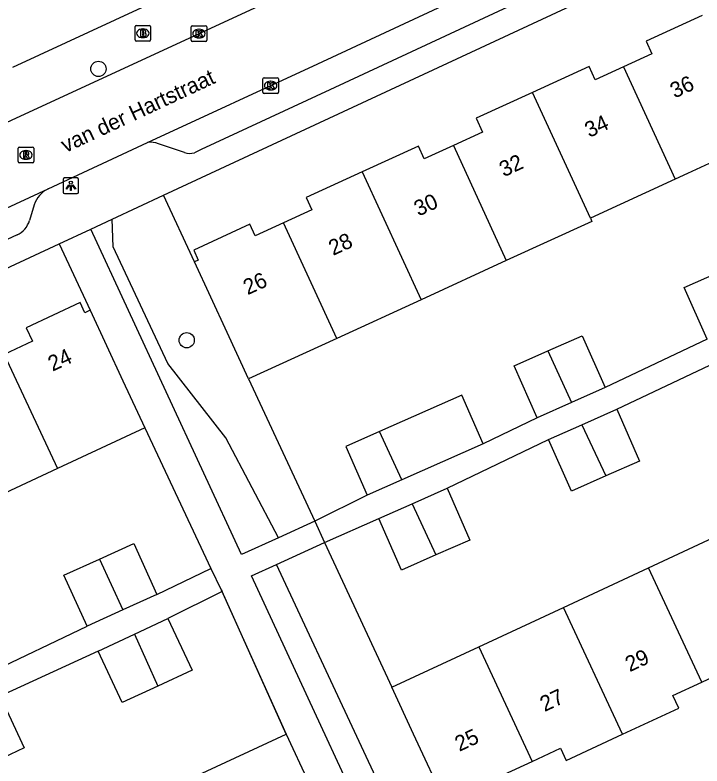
# Model space of a CAD drawing. Extents: x 160037 to 160839, y 385326 to 386441.
# Drawn here: x 160512.86 to 160556.96, y 386124.37 to 386172.62 of the extents above; entities that cross this region are included whole.
import ezdxf

# ---------------------------------------------------------------- set-up
doc = ezdxf.new("R2010")
doc.units = 0
for name, color, linetype in [('IMGEO_Boom', 7, 'Continuous'), ('IMGEO_Brandkraan', 7, 'Continuous'), ('IMGEO_Groenvoorziening', 7, 'Continuous'), ('IMGEO_Kolk', 7, 'Continuous'), ('IMGEO_Lichtpunt', 7, 'Continuous'), ('IMGEO_Muur', 7, 'Continuous'), ('IMGEO_Openbare_ruimte_label', 7, 'Continuous'), ('IMGEO_Pand', 7, 'Continuous'), ('IMGEO_Pand_nummerreeks', 7, 'Continuous'), ('IMGEO_Rijbaan_lokaal_open', 7, 'Continuous'), ('IMGEO_Rioolput', 7, 'Continuous'), ('IMGEO_Voetpad_open', 7, 'Continuous')]:
    doc.layers.add(name, color=color, linetype=linetype)

msp = doc.modelspace()

# ---------------------------------------------------------------- linework, layer by layer
at = {"layer": 'IMGEO_Boom'}
for centre in [(160518.216, 386169.153), (160523.884, 386151.72)]:
    msp.add_circle(centre, 0.489, dxfattribs=at)
at = {"layer": 'IMGEO_Brandkraan'}
for p, q in [((160520.566, 386171.016), (160520.566, 386171.868)), ((160520.641, 386171.942), (160521.493, 386171.942)), ((160521.567, 386171.868), (160521.567, 386171.016)), ((160521.054, 386171.722), (160521.079, 386171.722)), ((160521.493, 386170.942), (160520.641, 386170.942)), ((160521.077, 386171.162), (160521.052, 386171.162))]:
    msp.add_line(p, q, dxfattribs=at)
for points in [[(160520.566, 386171.016), (160520.566, 386171.868)], [(160520.641, 386171.942), (160521.493, 386171.942)], [(160521.567, 386171.868), (160521.567, 386171.016)], [(160520.914, 386171.642), (160520.914, 386171.242), (160521.127, 386171.242)], [(160521.145, 386171.642), (160520.914, 386171.642)], [(160521.093, 386171.561), (160521.039, 386171.561), (160521.039, 386171.485)], [(160521.039, 386171.485), (160521.092, 386171.485)], [(160521.101, 386171.409), (160521.039, 386171.409), (160521.039, 386171.328)], [(160521.039, 386171.328), (160521.101, 386171.328)], [(160521.493, 386170.942), (160520.641, 386170.942)]]:
    msp.add_lwpolyline(points, dxfattribs=at)
for centre, radius, start, end in [((160520.643, 386171.866), 0.0765, 91.552, 178.448), ((160520.643, 386171.866), 0.0765, 91.552, 178.448), ((160521.491, 386171.866), 0.0765, 1.552, 88.448), ((160521.491, 386171.866), 0.0765, 1.552, 88.448), ((160521.094, 386171.523), 0.0379, 267.8285, 90.9355), ((160521.102, 386171.368), 0.0404, 269.8759, 90.5077), ((160521.149, 386171.497), 0.145, 59.4692, 91.5367), ((160521.174, 386171.544), 0.0922, 285.5137, 58.1501), ((160521.179, 386171.352), 0.105, 301.3115, 78.989), ((160520.643, 386171.018), 0.0765, 181.552, 268.448), ((160520.643, 386171.018), 0.0765, 181.552, 268.448), ((160521.133, 386171.493), 0.251, 268.6676, 293.5347), ((160521.491, 386171.018), 0.0765, 271.552, 358.448), ((160521.491, 386171.018), 0.0765, 271.552, 358.448)]:
    msp.add_arc(centre, radius, start, end, dxfattribs=at)
for centre, major_axis, ratio, start_param, end_param in [((160521.053, 386171.442), (-0.387, 0.002), 0.722429, 4.712389, 7.853982), ((160521.078, 386171.442), (-0.39, 0.002), 0.717154, 1.570796, 4.712389)]:
    msp.add_ellipse(centre, major_axis=major_axis, ratio=ratio, start_param=start_param, end_param=end_param, dxfattribs=at)
at = {"layer": 'IMGEO_Groenvoorziening'}
for points in [[(160524.391, 386156.767), (160522.401, 386161.045)], [(160529.767, 386139.039), (160526.387, 386145.459), (160522.674, 386150.233), (160519.16, 386157.726), (160519.098, 386159.507)], [(160527.843, 386149.24), (160532.1, 386140.109)], [(160532.738, 386138.733), (160537.048, 386129.425)], [(160539.966, 386115.215), (160529.649, 386137.316)]]:
    msp.add_lwpolyline(points, dxfattribs=at)
at = {"layer": 'IMGEO_Kolk'}
for p, q in [((160524.167, 386170.997), (160524.167, 386171.849)), ((160524.242, 386171.923), (160525.094, 386171.923)), ((160525.168, 386171.849), (160525.168, 386170.997)), ((160524.655, 386171.703), (160524.68, 386171.703)), ((160525.094, 386170.923), (160524.242, 386170.923)), ((160524.678, 386171.143), (160524.653, 386171.143)), ((160528.774, 386167.657), (160528.774, 386168.509)), ((160528.849, 386168.583), (160529.701, 386168.583)), ((160529.775, 386168.509), (160529.775, 386167.657)), ((160529.262, 386168.363), (160529.287, 386168.363)), ((160529.701, 386167.583), (160528.849, 386167.583)), ((160529.285, 386167.803), (160529.26, 386167.803))]:
    msp.add_line(p, q, dxfattribs=at)
for points in [[(160524.167, 386170.997), (160524.167, 386171.849)], [(160524.242, 386171.923), (160525.094, 386171.923)], [(160525.168, 386171.849), (160525.168, 386170.997)], [(160524.488, 386171.623), (160524.611, 386171.623), (160524.611, 386171.472), (160524.741, 386171.623), (160524.905, 386171.623), (160524.759, 386171.472), (160524.912, 386171.223), (160524.76, 386171.223), (160524.675, 386171.387), (160524.611, 386171.32), (160524.611, 386171.223), (160524.488, 386171.223), (160524.488, 386171.623)], [(160525.094, 386170.923), (160524.242, 386170.923)], [(160528.774, 386167.657), (160528.774, 386168.509)], [(160528.849, 386168.583), (160529.701, 386168.583)], [(160529.775, 386168.509), (160529.775, 386167.657)], [(160529.095, 386168.283), (160529.218, 386168.283), (160529.218, 386168.132), (160529.348, 386168.283), (160529.512, 386168.283), (160529.366, 386168.132), (160529.519, 386167.883), (160529.367, 386167.883), (160529.282, 386168.047), (160529.218, 386167.98), (160529.218, 386167.883), (160529.095, 386167.883), (160529.095, 386168.283)], [(160529.701, 386167.583), (160528.849, 386167.583)]]:
    msp.add_lwpolyline(points, dxfattribs=at)
for centre, start, end in [((160524.244, 386171.847), 91.552, 178.448), ((160524.244, 386171.847), 91.552, 178.448), ((160525.092, 386171.847), 1.552, 88.448), ((160525.092, 386171.847), 1.552, 88.448), ((160524.244, 386170.999), 181.552, 268.448), ((160524.244, 386170.999), 181.552, 268.448), ((160525.092, 386170.999), 271.552, 358.448), ((160525.092, 386170.999), 271.552, 358.448), ((160528.851, 386168.507), 91.552, 178.448), ((160528.851, 386168.507), 91.552, 178.448), ((160529.699, 386168.507), 1.552, 88.448), ((160529.699, 386168.507), 1.552, 88.448), ((160528.851, 386167.659), 181.552, 268.448), ((160528.851, 386167.659), 181.552, 268.448), ((160529.699, 386167.659), 271.552, 358.448), ((160529.699, 386167.659), 271.552, 358.448)]:
    msp.add_arc(centre, 0.0765, start, end, dxfattribs=at)
for centre, major_axis, ratio, start_param, end_param in [((160524.654, 386171.423), (-0.387, 0.002), 0.722429, 4.712389, 7.853982), ((160524.679, 386171.423), (-0.39, 0.002), 0.717154, 1.570796, 4.712389), ((160529.261, 386168.083), (-0.387, 0.002), 0.722429, 4.712389, 7.853982), ((160529.286, 386168.083), (-0.39, 0.002), 0.717154, 1.570796, 4.712389)]:
    msp.add_ellipse(centre, major_axis=major_axis, ratio=ratio, start_param=start_param, end_param=end_param, dxfattribs=at)
at = {"layer": 'IMGEO_Lichtpunt'}
for p, q in [((160516.851, 386162.146), (160516.043, 386162.146)), ((160516.851, 386162.146), (160516.043, 386162.146)), ((160515.949, 386162.051), (160515.949, 386161.244)), ((160515.949, 386162.051), (160515.949, 386161.244)), ((160516.945, 386161.244), (160516.945, 386162.051)), ((160516.945, 386161.244), (160516.945, 386162.051)), ((160516.043, 386161.15), (160516.851, 386161.15)), ((160516.043, 386161.15), (160516.851, 386161.15))]:
    msp.add_line(p, q, dxfattribs=at)
for points in [[(160516.323, 386161.715), (160516.362, 386161.687), (160516.174, 386161.425), (160516.136, 386161.452), (160516.323, 386161.715)], [(160516.425, 386161.667), (160516.472, 386161.667), (160516.472, 386161.345), (160516.425, 386161.345), (160516.425, 386161.667)], [(160516.535, 386161.687), (160516.573, 386161.714), (160516.76, 386161.452), (160516.721, 386161.424), (160516.535, 386161.687)]]:
    msp.add_lwpolyline(points, dxfattribs=at)
msp.add_circle((160516.448, 386161.849), 0.0994, dxfattribs=at)
for centre, start, end in [((160516.043, 386162.051), 90, 180), ((160516.043, 386162.051), 90, 180), ((160516.851, 386162.051), 0, 90), ((160516.851, 386162.051), 0, 90), ((160516.043, 386161.244), 180, 270), ((160516.043, 386161.244), 180, 270), ((160516.851, 386161.244), 270, 0), ((160516.851, 386161.244), 270, 360)]:
    msp.add_arc(centre, 0.0946, start, end, dxfattribs=at)
at = {"layer": 'IMGEO_Muur'}
for points in [[(160521.201, 386146.102), (160525.431, 386137.05)], [(160526.107, 386135.691), (160530.278, 386126.426)]]:
    msp.add_lwpolyline(points, dxfattribs=at)
at = {"layer": 'IMGEO_Pand'}
for points in [[(160556.971, 386172.589), (160553.373, 386170.938), (160553.75, 386170.114), (160551.932, 386169.28)], [(160551.932, 386169.28), (160550.115, 386168.447), (160549.72, 386169.309), (160546.092, 386167.645)], [(160551.932, 386169.28), (160555.246, 386162.066)], [(160546.092, 386167.645), (160542.464, 386165.981), (160542.87, 386165.095), (160541.002, 386164.238)], [(160549.798, 386159.568), (160546.092, 386167.645)], [(160560.66, 386164.55), (160558.826, 386163.709), (160556.038, 386162.43), (160555.246, 386162.066)], [(160541.002, 386164.238), (160539.133, 386163.381), (160538.759, 386164.197), (160535.157, 386162.545)], [(160541.002, 386164.238), (160544.4, 386156.835)], [(160535.157, 386162.545), (160531.554, 386160.892), (160531.916, 386160.103), (160530.1, 386159.27)], [(160535.157, 386162.545), (160538.928, 386154.325)], [(160555.246, 386162.066), (160549.798, 386159.568)], [(160530.1, 386159.27), (160528.283, 386158.436), (160527.945, 386159.171), (160524.334, 386157.515), (160524.628, 386156.875), (160524.391, 386156.767)], [(160533.516, 386151.842), (160530.1, 386159.27)], [(160549.798, 386159.568), (160549.895, 386159.356), (160544.4, 386156.835)], [(160544.4, 386156.835), (160538.928, 386154.325)], [(160527.843, 386149.24), (160526.475, 386152.223), (160524.391, 386156.767)], [(160557.306, 386151.787), (160555.832, 386155.116), (160557.998, 386156.075)], [(160517.676, 386153.645), (160517.348, 386153.492), (160517.044, 386154.143), (160513.585, 386152.527), (160513.987, 386151.666), (160512.162, 386150.813)], [(160538.928, 386154.325), (160533.516, 386151.842)], [(160517.676, 386153.645), (160519.793, 386149.116), (160521.201, 386146.102)], [(160547.064, 386151.031), (160549.269, 386152.008), (160550.743, 386148.679)], [(160533.516, 386151.842), (160527.843, 386149.24)], [(160546.376, 386146.745), (160544.902, 386150.074), (160547.064, 386151.031)], [(160547.064, 386151.031), (160548.583, 386147.722)], [(160512.162, 386150.813), (160515.591, 386143.481)], [(160550.743, 386148.679), (160548.583, 386147.722)], [(160542.925, 386145.076), (160541.541, 386148.203), (160536.265, 386145.867)], [(160548.583, 386147.722), (160546.376, 386146.745)], [(160549.257, 386146.297), (160551.501, 386147.285)], [(160551.501, 386147.285), (160552.964, 386143.964), (160550.79, 386143.006)], [(160547.118, 386145.354), (160549.257, 386146.297)], [(160549.257, 386146.297), (160550.79, 386143.006)], [(160521.201, 386146.102), (160515.591, 386143.481)], [(160536.265, 386145.867), (160534.09, 386144.903), (160535.474, 386141.777)], [(160537.693, 386142.76), (160536.265, 386145.867)], [(160550.79, 386143.006), (160548.582, 386142.033), (160547.118, 386145.354)], [(160542.925, 386145.076), (160537.693, 386142.76)], [(160515.591, 386143.481), (160510.168, 386140.947)], [(160537.693, 386142.76), (160535.474, 386141.777)], [(160538.354, 386141.221), (160540.599, 386142.21)], [(160540.599, 386142.21), (160542.062, 386138.889), (160539.887, 386137.93)], [(160536.216, 386140.279), (160538.354, 386141.221)], [(160538.354, 386141.221), (160539.887, 386137.93)], [(160539.887, 386137.93), (160537.68, 386136.958), (160536.216, 386140.279)], [(160553.539, 386137.102), (160558.987, 386139.639)], [(160518.284, 386137.662), (160520.494, 386138.663), (160521.976, 386135.39)], [(160517.484, 386133.356), (160516.002, 386136.629), (160518.284, 386137.662)], [(160518.284, 386137.662), (160519.794, 386134.402)], [(160548.066, 386134.554), (160553.539, 386137.102)], [(160556.958, 386129.76), (160553.539, 386137.102)], [(160521.976, 386135.39), (160519.794, 386134.402)], [(160519.794, 386134.402), (160517.484, 386133.356)], [(160542.637, 386132.027), (160548.066, 386134.554)], [(160551.86, 386126.412), (160548.066, 386134.554)], [(160520.523, 386132.842), (160522.679, 386133.848)], [(160522.679, 386133.848), (160524.226, 386130.535), (160522.025, 386129.508)], [(160518.196, 386131.755), (160520.523, 386132.842)], [(160520.523, 386132.842), (160522.025, 386129.508)], [(160522.025, 386129.508), (160519.743, 386128.442), (160518.196, 386131.755)], [(160537.048, 386129.425), (160542.637, 386132.027)], [(160542.637, 386132.027), (160546.065, 386124.669)], [(160556.958, 386129.76), (160558.816, 386130.625), (160559.178, 386129.846), (160562.77, 386131.518)], [(160540.561, 386121.877), (160538.451, 386126.411), (160537.048, 386129.425)], [(160551.86, 386126.412), (160555.472, 386128.094), (160555.099, 386128.894), (160556.958, 386129.76)], [(160511.909, 386128.846), (160513.456, 386125.533), (160511.182, 386124.472)], [(160524.6, 386123.792), (160530.278, 386126.426)], [(160530.278, 386126.426), (160531.697, 386123.338), (160533.785, 386118.794)], [(160546.065, 386124.669), (160547.885, 386125.516), (160548.25, 386124.732), (160551.86, 386126.412)], [(160540.561, 386121.877), (160540.845, 386122.009), (160541.136, 386121.383), (160544.624, 386123.007), (160544.245, 386123.822), (160546.065, 386124.669)]]:
    msp.add_lwpolyline(points, dxfattribs=at)
at = {"layer": 'IMGEO_Rijbaan_lokaal_open'}
for points in [[(160584.496, 386199.23), (160578.3, 386196.35), (160560.025, 386187.912), (160537.655, 386177.434), (160513.219, 386166.121), (160500, 386159.992), (160493.941, 386157.182), (160472.422, 386147.141), (160446.399, 386135.166), (160443.987, 386134.037)], [(160521.373, 386164.418), (160532.299, 386169.487), (160558.832, 386181.867), (160575.191, 386189.569)], [(160514.984, 386161.455), (160521.373, 386164.418)], [(160448.936, 386130.762), (160449.091, 386130.835), (160456.466, 386134.298), (160482.402, 386146.356), (160500, 386154.507), (160503.949, 386156.335), (160514.984, 386161.455)]]:
    msp.add_lwpolyline(points, dxfattribs=at)
at = {"layer": 'IMGEO_Rioolput'}
for p, q in [((160513.061, 386163.2), (160513.061, 386164.052)), ((160513.136, 386164.126), (160513.988, 386164.126)), ((160514.062, 386164.052), (160514.062, 386163.2)), ((160513.549, 386163.906), (160513.574, 386163.906)), ((160513.988, 386163.126), (160513.136, 386163.126)), ((160513.572, 386163.346), (160513.547, 386163.346))]:
    msp.add_line(p, q, dxfattribs=at)
for points in [[(160513.061, 386163.2), (160513.061, 386164.052)], [(160513.136, 386164.126), (160513.988, 386164.126)], [(160514.062, 386164.052), (160514.062, 386163.2)], [(160513.65, 386163.824), (160513.398, 386163.826), (160513.398, 386163.426)], [(160513.398, 386163.426), (160513.522, 386163.426), (160513.522, 386163.588), (160513.533, 386163.588)], [(160513.576, 386163.745), (160513.522, 386163.745), (160513.522, 386163.664)], [(160513.522, 386163.664), (160513.574, 386163.664)], [(160513.58, 386163.559), (160513.651, 386163.426), (160513.791, 386163.426), (160513.726, 386163.552)], [(160513.988, 386163.126), (160513.136, 386163.126)]]:
    msp.add_lwpolyline(points, dxfattribs=at)
for centre, radius, start, end in [((160513.138, 386164.05), 0.0765, 91.552, 178.448), ((160513.138, 386164.05), 0.0765, 91.552, 178.448), ((160513.986, 386164.05), 0.0765, 1.552, 88.448), ((160513.986, 386164.05), 0.0765, 1.552, 88.448), ((160513.532, 386163.535), 0.0533, 26.0293, 88.6989), ((160513.558, 386163.853), 0.19, 274.7715, 282.9687), ((160513.582, 386163.649), 0.0964, 77.0061, 93.1865), ((160513.596, 386163.706), 0.0378, 276.6634, 79.6772), ((160513.649, 386163.714), 0.109, 350.3612, 89.416), ((160513.647, 386163.714), 0.112, 277.5842, 350.9817), ((160513.631, 386163.499), 0.108, 29.5134, 73.7905), ((160513.138, 386163.202), 0.0765, 181.552, 268.448), ((160513.138, 386163.202), 0.0765, 181.552, 268.448), ((160513.986, 386163.202), 0.0765, 271.552, 358.448), ((160513.986, 386163.202), 0.0765, 271.552, 358.448)]:
    msp.add_arc(centre, radius, start, end, dxfattribs=at)
for centre, major_axis, ratio, start_param, end_param in [((160513.548, 386163.626), (-0.387, 0.002), 0.722429, 4.712389, 7.853982), ((160513.573, 386163.626), (-0.39, 0.002), 0.717154, 1.570796, 4.712389)]:
    msp.add_ellipse(centre, major_axis=major_axis, ratio=ratio, start_param=start_param, end_param=end_param, dxfattribs=at)
at = {"layer": 'IMGEO_Voetpad_open'}
for points in [[(160584.098, 386202.311), (160512.693, 386169.234)], [(160573.881, 386186.751), (160559.611, 386180.186), (160533.08, 386167.807), (160524.816, 386163.973), (160524.385, 386163.756)], [(160522.401, 386161.045), (160577.093, 386186.506)], [(160523.737, 386163.788), (160522.072, 386164.335)], [(160519.098, 386159.507), (160522.401, 386161.045)], [(160514.096, 386160.428), (160513.796, 386159.42)], [(160517.722, 386158.867), (160519.098, 386159.507)], [(160515.697, 386157.924), (160517.722, 386158.867)], [(160529.767, 386139.039), (160527.409, 386137.957), (160517.722, 386158.867)], [(160512.99, 386158.487), (160452.239, 386130.163)], [(160449.995, 386127.289), (160500, 386150.617), (160515.697, 386157.924)], [(160515.697, 386157.924), (160517.676, 386153.645)], [(160557.306, 386151.787), (160550.743, 386148.679)], [(160551.501, 386147.285), (160557.877, 386150.321)], [(160546.376, 386146.745), (160542.925, 386145.076)], [(160521.201, 386146.102), (160525.431, 386137.05)], [(160540.599, 386142.21), (160547.118, 386145.354)], [(160535.474, 386141.777), (160532.1, 386140.109)], [(160532.1, 386140.109), (160529.767, 386139.039)], [(160532.1, 386140.109), (160532.738, 386138.733)], [(160532.738, 386138.733), (160536.216, 386140.279)], [(160529.649, 386137.316), (160532.738, 386138.733)], [(160521.976, 386135.39), (160525.431, 386137.05)], [(160525.431, 386137.05), (160526.107, 386135.691), (160526.158, 386135.578)], [(160538.304, 386114.44), (160528.047, 386136.581), (160529.649, 386137.316)], [(160526.158, 386135.578), (160522.679, 386133.848)], [(160530.278, 386126.426), (160526.158, 386135.578)], [(160511.113, 386130.313), (160517.484, 386133.356)], [(160518.196, 386131.755), (160511.909, 386128.846)]]:
    msp.add_lwpolyline(points, dxfattribs=at)
for centre, radius, start, end in [((160521.598, 386163.33), 1.111, 64.7569, 101.6998), ((160524.118, 386164.924), 1.198, 251.4682, 282.8775), ((160515.78, 386159.87), 1.774, 116.6495, 161.6536), ((160512.362, 386159.844), 1.495, 294.8315, 343.5223)]:
    msp.add_arc(centre, radius, start, end, dxfattribs=at)

# ---------------------------------------------------------------- texts
at = {"layer": 'IMGEO_Openbare_ruimte_label'}
msp.add_text('van der Hartstraat', height=1, rotation=25.0273, dxfattribs=at).set_placement((160516.099, 386163.746))
at = {"layer": 'IMGEO_Pand_nummerreeks'}
for s, rotation, p in [('36', 24.746, (160555.208, 386167.244)), ('34', 24.746, (160549.726, 386164.717)), ('32', 24.746, (160544.242, 386162.189)), ('30', 24.7489, (160538.765, 386159.664)), ('28', 24.7489, (160533.283, 386157.137)), ('26', 24.7489, (160527.799, 386154.609)), ('24', 24.9781, (160515.271, 386149.699)), ('29', 25.0635, (160552.327, 386130.391)), ('27', 25.0635, (160546.859, 386127.834)), ('25', 25.0635, (160541.391, 386125.277))]:
    msp.add_text(s, height=1, rotation=rotation, dxfattribs=at).set_placement(p)

doc.saveas('drawing.dxf')
